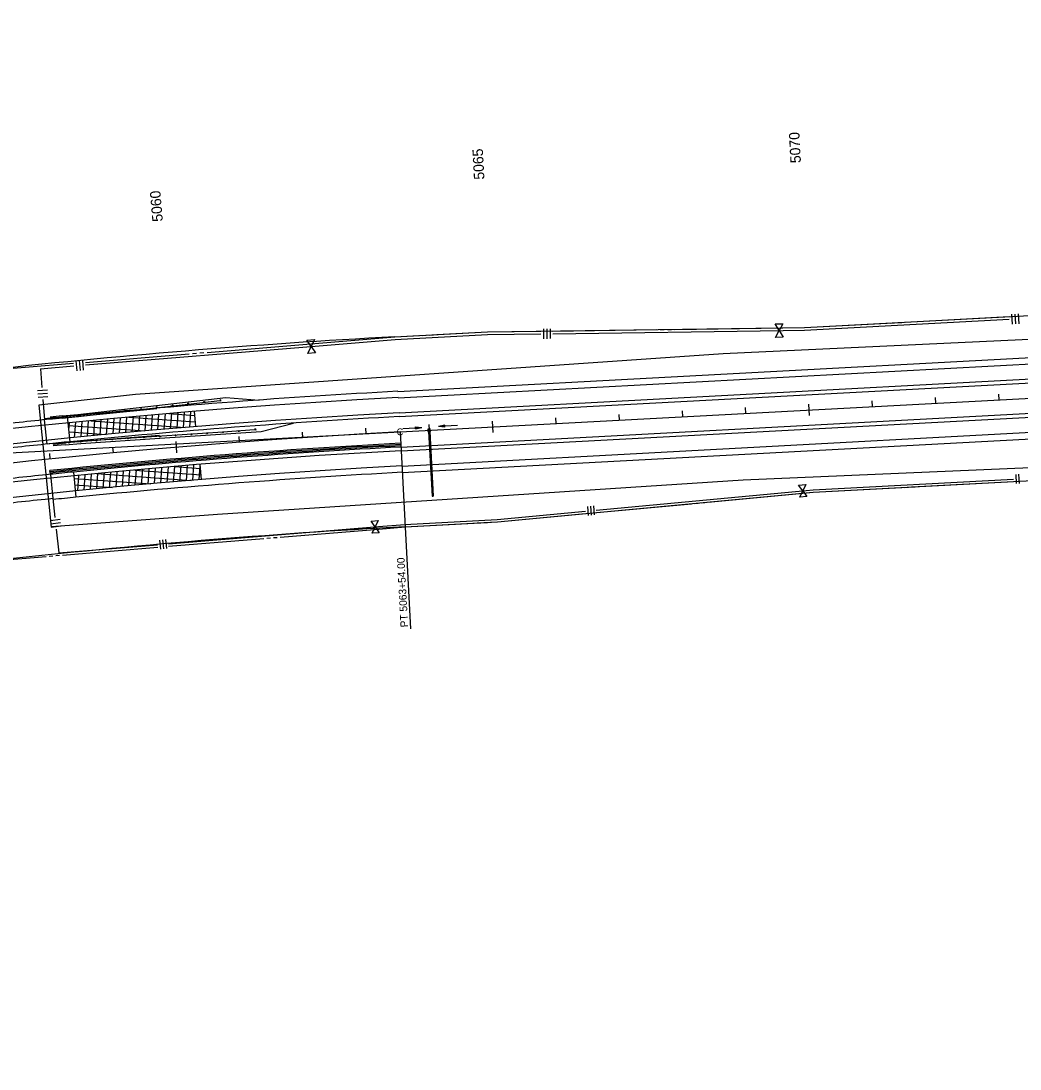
# Model space of a CAD drawing. Extents: x 192699 to 285914, y 194342 to 233219.
# Drawn here: x 250400 to 251976, y 223791 to 225443 of the extents above; entities that cross this region are included whole.
import ezdxf

# ---------------------------------------------------------------- set-up
doc = ezdxf.new("R2010")
doc.units = 0
for name, color, linetype in [('CENT LINE', 7, 'Continuous'), ('CONCRETE', 7, 'Continuous'), ('CURVE DATA', 7, 'Continuous'), ('CURVE LINE', 7, 'Continuous'), ('DRAINAGE', 7, 'Continuous'), ('DRAINAGE ARROWS', 7, 'Continuous'), ('Flood Plain', 7, 'Continuous'), ('GUARDRAIL', 7, 'Continuous'), ('PAVEMENT TRANSITION', 7, 'Continuous'), ('R-W - CofA', 7, 'Continuous'), ('R_Draft', 7, 'Continuous'), ('R_Proposed Guardrail', 7, 'Continuous'), ('R_Water Annot', 7, 'Continuous'), ('ROAD', 7, 'Continuous'), ('SHOULDER', 7, 'Continuous'), ('STATIONING1', 7, 'Continuous'), ('TEXT', 7, 'Continuous'), ('WRSF', 7, 'Continuous')]:
    doc.layers.add(name, color=color, linetype=linetype)

msp = doc.modelspace()

# ---------------------------------------------------------------- linework, layer by layer
at = {"layer": 'CENT LINE'}
msp.add_line((250998.2, 224795.4), (253740.3, 224942.3), dxfattribs=at)
msp.add_arc((251611.3, 213352.7), 11459.2, 93.06668, 113.76668, dxfattribs=at)
at = {"layer": 'CONCRETE'}
msp.add_line((250446.4, 224730.3), (250445.9, 224734.3), dxfattribs=at)
for major_axis, ratio in [((0, 11620.4), 0.996306), ((0, 11616.4), 0.996305)]:
    msp.add_ellipse((251618.5, 213173.7), major_axis=major_axis, ratio=ratio, start_param=0.053524, end_param=0.101456, dxfattribs=at)
at = {"layer": 'CURVE LINE'}
msp.add_line((248908.4, 224683.5), (250998.2, 224795.4), dxfattribs=at)
at = {"layer": 'DRAINAGE'}
for p, q in [((251043.2, 224795.8), (251048.7, 224694)), ((251045.2, 224795.9), (251050.7, 224694.1))]:
    msp.add_line(p, q, dxfattribs=at)
msp.add_lwpolyline([(251042.3, 224795.8), (251046.2, 224796), (251046, 224800), (251042, 224799.8)], close=True, dxfattribs=at)
msp.add_lwpolyline([(251048.7, 224694), (251050.7, 224694.1)], dxfattribs=at)
at = {"layer": 'DRAINAGE ARROWS'}
for p, q in [((251022.6, 224803.3), (251032.7, 224802.3)), ((251022.7, 224800.3), (251022.6, 224803.3)), ((251022.6, 224803.1), (251031, 224802.3)), ((251022.6, 224802.8), (251029.3, 224802.2)), ((251022.6, 224802.6), (251027.6, 224802.1)), ((251022.6, 224802.3), (251025.9, 224802)), ((251022.7, 224800.3), (251032.7, 224802.3)), ((251022.7, 224800.6), (251031, 224802.3)), ((251022.7, 224800.8), (251029.3, 224802.2)), ((251022.7, 224801.1), (251027.6, 224802.1)), ((251022.7, 224802.1), (251024.2, 224801.9)), ((251022.7, 224801.3), (251025.9, 224802)), ((251022.7, 224801.6), (251024.2, 224801.9)), ((251068.8, 224805.8), (251058.9, 224803.8)), ((251069, 224802.8), (251058.9, 224803.8)), ((251068.8, 224805.6), (251060.6, 224803.9)), ((251069, 224803.1), (251060.6, 224803.9)), ((251068.9, 224805.3), (251062.3, 224804)), ((251069, 224803.3), (251062.3, 224804)), ((251068.9, 224805.1), (251064, 224804)), ((251069, 224803.6), (251064, 224804)), ((251068.9, 224804.8), (251065.7, 224804.1)), ((251068.9, 224803.8), (251065.7, 224804.1)), ((251068.9, 224804.6), (251067.3, 224804.2)), ((251068.9, 224804.1), (251067.3, 224804.2)), ((251069, 224802.8), (251068.8, 224805.8))]:
    msp.add_line(p, q, dxfattribs=at)
at = {"layer": 'Flood Plain'}
for points in [[(254184.2, 225443.4), (254077.7, 225177), (253923.8, 225034.9), (253418.6, 225017.1), (252417.7, 224961.1), (251507.7, 224918.6), (250580.7, 224854.4), (250428.4, 224837.7), (250447.9, 224645.3)], [(254220.9, 224084.6), (254158.8, 224488.6), (254055.2, 224612.9), (253883.9, 224858.7), (253524.1, 224806.8), (252494.8, 224760.4), (251539.4, 224719), (250710.5, 224664.9), (250448.5, 224645.5)]]:
    msp.add_lwpolyline(points, dxfattribs=at)
at = {"layer": 'GUARDRAIL'}
for p, q in [((250461.1, 224816.8), (250614.5, 224832.4)), ((250465.1, 224778), (250618.8, 224790.3))]:
    msp.add_line(p, q, dxfattribs=at)
at = {"layer": 'PAVEMENT TRANSITION'}
for p, q in [((250656.5, 224802), (250658.2, 224826.3)), ((250666.6, 224802.9), (250668.3, 224827.1)), ((250676, 224803.7), (250674, 224827.6)), ((250475.7, 224798.3), (250476.6, 224809.8)), ((250484.9, 224786.5), (250486.7, 224810.8)), ((250495, 224787.4), (250496.8, 224811.7)), ((250505.1, 224788.4), (250506.9, 224812.7)), ((250510.2, 224813), (250659.1, 224802.3)), ((250515.2, 224789.3), (250517, 224813.6)), ((250525.3, 224790.3), (250527, 224814.6)), ((250535.4, 224791.2), (250537.1, 224815.5)), ((250545.5, 224792.2), (250547.2, 224816.5)), ((250555.6, 224793.2), (250557.3, 224817.4)), ((250565.7, 224794.1), (250567.4, 224818.4)), ((250570.5, 224818.7), (250675.4, 224811.1)), ((250575.8, 224795.1), (250577.5, 224819.3)), ((250585.9, 224795.9), (250587.6, 224820.2)), ((250596, 224796.8), (250597.7, 224821.1)), ((250606, 224797.7), (250607.8, 224821.9)), ((250616.1, 224798.5), (250617.9, 224822.8)), ((250626.2, 224799.4), (250628, 224823.7)), ((250633.6, 224824.1), (250674.5, 224821.2)), ((250636.3, 224800.3), (250638.1, 224824.5)), ((250646.4, 224801.2), (250648.1, 224825.4)), ((250475, 224805.5), (250595.8, 224796.8)), ((250476, 224795.4), (250534.6, 224791.2)), ((250684.9, 224720.1), (250682.9, 224744.1)), ((250489.7, 224702.5), (250491.4, 224726.8)), ((250499.8, 224703.5), (250501.5, 224727.8)), ((250509.9, 224704.4), (250511.6, 224728.7)), ((250519.6, 224729.5), (250668.5, 224718.8)), ((250520, 224705.4), (250521.7, 224729.7)), ((250530, 224706.4), (250531.8, 224730.6)), ((250540.1, 224707.3), (250541.9, 224731.6)), ((250550.2, 224708.3), (250552, 224732.5)), ((250560.3, 224709.2), (250562.1, 224733.5)), ((250570.4, 224710.2), (250572.2, 224734.4)), ((250579.9, 224735.2), (250684.3, 224727.7)), ((250580.5, 224711.2), (250582.3, 224735.4)), ((250590.6, 224712), (250592.4, 224736.3)), ((250600.7, 224712.9), (250602.4, 224737.2)), ((250610.8, 224713.8), (250612.5, 224738)), ((250620.9, 224714.6), (250622.6, 224738.9)), ((250631, 224715.5), (250632.7, 224739.8)), ((250641.1, 224716.4), (250642.8, 224740.6)), ((250643.1, 224740.6), (250683.4, 224737.7)), ((250651.1, 224717.3), (250652.9, 224741.5)), ((250661.2, 224718.1), (250663, 224742.4)), ((250671.3, 224719), (250673.1, 224743.2)), ((250681.4, 224719.9), (250683, 224742.6)), ((250483.9, 224722), (250605.2, 224713.3)), ((250484.9, 224711.9), (250543.9, 224707.7))]:
    msp.add_line(p, q, dxfattribs=at)
at = {"layer": 'R-W - CofA'}
for p, q in [((251963, 224980.9), (251963.8, 224965.4)), ((251968.2, 224981.2), (251969, 224965.6)), ((251973.4, 224981.5), (251974.2, 224965.9)), ((251590, 224965.6), (251602.3, 224965.8)), ((251596.3, 224955.1), (251590, 224965.6)), ((251602.3, 224965.8), (251596.3, 224955.1)), ((251224.5, 224957.9), (251224.7, 224942.2)), ((251229.7, 224957.9), (251229.9, 224942.3)), ((251234.9, 224958), (251235.1, 224942.4)), ((251590.3, 224944.4), (251596.3, 224955.1)), ((251602.5, 224944.6), (251590.3, 224944.4)), ((251596.3, 224955.1), (251602.5, 224944.6)), ((250851.1, 224940.2), (250863.3, 224941.2)), ((250858.1, 224930.2), (250851.1, 224940.2)), ((250852.9, 224919.1), (250858.1, 224930.2)), ((250863.3, 224941.2), (250858.1, 224930.2)), ((250858.1, 224930.2), (250865.1, 224920.1)), ((250865.1, 224920.1), (250852.9, 224919.1)), ((250430.8, 224895), (250433.2, 224865.4)), ((250487, 224907.5), (250488.3, 224891.9)), ((250492.2, 224907.9), (250493.5, 224892.3)), ((250497.4, 224908.3), (250498.6, 224892.8)), ((250426.3, 224860.5), (250441.9, 224861.8)), ((250426.8, 224855.3), (250442.3, 224856.6)), ((250427.2, 224850.2), (250442.8, 224851.4)), ((250434.8, 224846.3), (250437.4, 224814.4)), ((251969.4, 224728.2), (251970.1, 224714)), ((251974.1, 224728.5), (251974.9, 224714.2)), ((251627, 224711.6), (251638.2, 224712.6)), ((251633.5, 224702.4), (251627, 224711.6)), ((251638.2, 224712.6), (251633.5, 224702.4)), ((251628.8, 224692.2), (251633.5, 224702.4)), ((251633.5, 224702.4), (251640, 224693.3)), ((250450.5, 224690.1), (250453.8, 224660.3)), ((251293.8, 224677.7), (251295.1, 224663.5)), ((251298.6, 224678.2), (251299.9, 224664)), ((251303.3, 224678.6), (251304.6, 224664.4)), ((251640, 224693.3), (251628.8, 224692.2)), ((250446.7, 224655.7), (250462.2, 224657.5)), ((250447.3, 224650.5), (250462.8, 224652.3)), ((250447.9, 224645.3), (250463.4, 224647.2)), ((250952.5, 224654.8), (250963.7, 224655.7)), ((250958.9, 224645.6), (250952.5, 224654.8)), ((250954.1, 224635.4), (250958.9, 224645.6)), ((250963.7, 224655.7), (250958.9, 224645.6)), ((250958.9, 224645.6), (250965.3, 224636.3)), ((250455.8, 224642.2), (250459.9, 224604.5)), ((250965.3, 224636.3), (250954.1, 224635.4)), ((250618.9, 224624.8), (250620.1, 224610.5)), ((250623.7, 224625.2), (250624.9, 224610.9)), ((250628.4, 224625.6), (250629.6, 224611.3))]:
    msp.add_line(p, q, dxfattribs=at)
for points in [[(250990.2, 224945.2), (251136, 224953), (251636.3, 224959.8), (252535, 225007.9), (252634.4, 225023.3), (252933.9, 225039.3), (253034.3, 225034.7), (253671.8, 225068.8)], [(251795, 224968.3), (251959, 224977.1)], [(251431.9, 224957), (251602.3, 224959.3)], [(251602.3, 224959.3), (251636.3, 224959.8), (251766.5, 224966.8)], [(251602.4, 224955.2), (251636.5, 224955.6), (251959.2, 224972.9)], [(251771.7, 224967), (251778.1, 224967.4)], [(251783.3, 224967.7), (251789.7, 224968)], [(250863.9, 224934.8), (250990.2, 224945.2), (250990.2, 224945.2), (251027.7, 224947.2)], [(250864.2, 224930.7), (250990.5, 224941.1), (251136.1, 224948.9), (251220.4, 224950)], [(251033, 224947.5), (251039.3, 224947.8)], [(251044.6, 224948.1), (251050.9, 224948.5)], [(251056.2, 224948.7), (251136, 224953), (251220.4, 224954.2)], [(251239.1, 224954.4), (251403.4, 224956.6)], [(251239.1, 224950.2), (251602.4, 224955.2)], [(251408.7, 224956.7), (251415, 224956.8)], [(251420.3, 224956.9), (251426.6, 224956.9)], [(250502.1, 224900.9), (250864.2, 224930.7)], [(250694, 224920.8), (250863.9, 224934.8)], [(250501.8, 224905), (250665.6, 224918.5)], [(250670.8, 224918.9), (250677.1, 224919.5)], [(250682.4, 224919.9), (250688.7, 224920.4)], [(250319.6, 224888.6), (250329.9, 224890.9), (250329.9, 224890.9), (250483.1, 224903.5)], [(250430.8, 224895), (250483.5, 224899.4)], [(251152, 224653.4), (251650.2, 224700.2), (252548.9, 224748.3), (252649.3, 224743.7), (252948.9, 224759.7), (253048.2, 224775.1), (253666.9, 224808.2)], [(251639.1, 224702.9), (251650, 224704), (251965.9, 224720.9)], [(251815.8, 224709), (251966.1, 224717.1)], [(251307.8, 224671.9), (251639.1, 224702.9)], [(251484, 224684.6), (251639.5, 224699.1)], [(251639.5, 224699.1), (251650.2, 224700.2), (251789.7, 224707.6)], [(251794.6, 224707.9), (251800.4, 224708.2)], [(251805.2, 224708.5), (251811, 224708.8)], [(251308.1, 224668.1), (251458, 224682.1)], [(251462.8, 224682.6), (251468.6, 224683.1)], [(251473.4, 224683.6), (251479.2, 224684.1)], [(250964.5, 224646), (251006, 224649.4), (251151.7, 224657.2), (251290.7, 224670.3)], [(251141.1, 224652.9), (251152, 224653.4), (251291, 224666.5)], [(250632.8, 224618.7), (250964.5, 224646)], [(250964.8, 224642.2), (251006.2, 224645.6), (251115, 224651.5)], [(251006.2, 224645.6), (251152, 224653.4)], [(251119.9, 224651.7), (251125.7, 224652)], [(251130.5, 224652.3), (251136.3, 224652.6)], [(250788, 224627.7), (250793.8, 224628.2)], [(250798.6, 224628.6), (250804.4, 224629)], [(250809.2, 224629.4), (250964.8, 224642.2)], [(250459.9, 224604.5), (250615.7, 224617.3)], [(250466, 224601.2), (250616, 224613.5)], [(250633.1, 224614.9), (250783.2, 224627.3)], [(250289.7, 224591.4), (250363.1, 224592.7), (250440, 224599.1)], [(250444.8, 224599.5), (250450.6, 224599.9)], [(250455.4, 224600.3), (250461.2, 224600.8)]]:
    msp.add_lwpolyline(points, dxfattribs=at)
for radius in [11609.2, 11309.2]:
    msp.add_arc((251611.3, 213352.7), radius, 93.06668, 96.33668, dxfattribs=at)
at = {"layer": 'R_Draft'}
for p, q in [((250614.2, 224837), (250723.5, 224849.4)), ((250664.2, 224839.1), (250713.9, 224844.8)), ((250715.5, 224846), (250713.9, 224844.8)), ((250715.7, 224844), (250713.9, 224844.8)), ((250715.7, 224844), (250715.5, 224846)), ((250723.5, 224849.4), (250776.2, 224845.6)), ((250489.9, 224822.9), (250614.2, 224837)), ((250490.3, 224819.4), (250664.2, 224839.1)), ((250465.1, 224820.6), (250446.4, 224818.8)), ((250465.4, 224817.1), (250446.8, 224815.3)), ((250465.1, 224820.6), (250490, 224822.9)), ((250465.4, 224817.1), (250490.3, 224819.4))]:
    msp.add_line(p, q, dxfattribs=at)
for centre in [(250689, 224842.7), (250540, 224825.8), (250564.8, 224828.6), (250589.6, 224831.4), (250614.5, 224834.2), (250639.3, 224837.1), (250664.2, 224839.9), (250448.2, 224816.2), (250449.8, 224816.4), (250451.4, 224816.5), (250452.9, 224816.7), (250454.5, 224816.8), (250456, 224816.9), (250459.1, 224817.2), (250462.2, 224817.5), (250465.4, 224817.8), (250471.6, 224818.4), (250490.3, 224820.1), (250515.1, 224823)]:
    msp.add_circle(centre, 0.75, dxfattribs=at)
at = {"layer": 'R_Proposed Guardrail'}
for p, q in [((250494.3, 224780.8), (250718.8, 224795.7)), ((250619.3, 224785.6), (250778.9, 224796.2)), ((250718.8, 224795.7), (250768.7, 224799)), ((250770.4, 224800.1), (250768.7, 224799)), ((250770.5, 224798.1), (250768.7, 224799)), ((250770.4, 224800.1), (250770.5, 224798.1)), ((250778.9, 224796.2), (250830.2, 224809.3)), ((250469.4, 224778.6), (250450.7, 224777)), ((250469.4, 224778.6), (250494.3, 224780.8)), ((250469.7, 224775.2), (250494.6, 224777.3)), ((250494.5, 224777.3), (250619.3, 224785.6)), ((250469.7, 224775.2), (250451, 224773.5))]:
    msp.add_line(p, q, dxfattribs=at)
for centre in [(250693.9, 224793.3), (250718.9, 224794.9), (250743.8, 224796.6), (250452.3, 224776.4), (250453.9, 224776.5), (250455.4, 224776.7), (250457, 224776.8), (250458.5, 224777), (250460.1, 224777.1), (250463.2, 224777.4), (250466.3, 224777.6), (250469.4, 224777.9), (250475.7, 224778.4), (250494.4, 224780.1), (250519.3, 224781.7), (250544.2, 224783.4), (250569.2, 224785), (250594.1, 224786.7), (250619.1, 224788.3), (250644, 224790), (250669, 224791.6)]:
    msp.add_circle(centre, 0.75, dxfattribs=at)
at = {"layer": 'R_Water Annot'}
for p, q in [((251002.7, 224800.8), (251032.7, 224802.3)), ((251022.6, 224803.3), (251032.7, 224802.3)), ((251022.7, 224800.3), (251022.6, 224803.3)), ((251022.6, 224803.1), (251031, 224802.3)), ((251022.6, 224802.8), (251029.3, 224802.2)), ((251022.6, 224802.6), (251027.6, 224802.1)), ((251022.6, 224802.3), (251025.9, 224802)), ((251022.7, 224800.3), (251032.7, 224802.3)), ((251022.7, 224800.6), (251031, 224802.3)), ((251022.7, 224800.8), (251029.3, 224802.2)), ((251022.7, 224801.1), (251027.6, 224802.1)), ((251022.7, 224802.1), (251024.2, 224801.9)), ((251022.7, 224801.3), (251025.9, 224802)), ((251022.7, 224801.6), (251024.2, 224801.9)), ((251068.8, 224805.8), (251058.9, 224803.8)), ((251088.9, 224805.4), (251058.9, 224803.8)), ((251069, 224802.8), (251058.9, 224803.8)), ((251068.8, 224805.6), (251060.6, 224803.9)), ((251069, 224803.1), (251060.6, 224803.9)), ((251068.9, 224805.3), (251062.3, 224804)), ((251069, 224803.3), (251062.3, 224804)), ((251068.9, 224805.1), (251064, 224804)), ((251069, 224803.6), (251064, 224804)), ((251068.9, 224804.8), (251065.7, 224804.1)), ((251068.9, 224803.8), (251065.7, 224804.1)), ((251068.9, 224804.6), (251067.3, 224804.2)), ((251068.9, 224804.1), (251067.3, 224804.2)), ((251069, 224802.8), (251068.8, 224805.8))]:
    msp.add_line(p, q, dxfattribs=at)
at = {"layer": 'ROAD'}
for p, q in [((250995.3, 224849.3), (255646.7, 225098.5)), ((250996.6, 224825.4), (255085.2, 225044.4)), ((251001.1, 224741.5), (256101.5, 225014.7)), ((250999.8, 224765.5), (255121.9, 224986.3)), ((250441.3, 224776.1), (250437.4, 224814.4)), ((250477.6, 224779.7), (250473.6, 224819.5)), ((250446.6, 224728.4), (250450.5, 224690.1)), ((250482.9, 224732), (250486.9, 224692.2))]:
    msp.add_line(p, q, dxfattribs=at)
for radius, start, end in [(11513.2, 93.06668, 113.76668), (11489.2, 93.06668, 113.76668), (11521.7, 95.80078, 96.29583), (11523.2, 95.66604, 95.84753), (11483.2, 95.80063, 96.29583), (11483.2, 95.66541, 95.84753), (11429.2, 93.06668, 113.76668), (11405.2, 93.06668, 113.76668), (11435.2, 95.84583, 96.34463), (11435.2, 95.66294, 95.84582), (11396.7, 95.84582, 96.34479), (11395.2, 95.6623, 95.84583)]:
    msp.add_arc((251611.3, 213352.7), radius, start, end, dxfattribs=at)
at = {"layer": 'SHOULDER'}
for p, q in [((250994.8, 224859.3), (255026.1, 225075.3)), ((250996.9, 224819.4), (255003.7, 225034)), ((250999.5, 224771.4), (255006.2, 224986.1)), ((251001.6, 224731.5), (255104.4, 224951.3))]:
    msp.add_line(p, q, dxfattribs=at)
for radius, end in [(11523.2, 95.66604), (11483.2, 95.66541), (11435.2, 95.66294), (11395.2, 95.6623)]:
    msp.add_arc((251611.3, 213352.7), radius, 93.06668, end, dxfattribs=at)
at = {"layer": 'STATIONING1'}
for points in [[(251742.7, 224844.3), (251743.1, 224835.3)], [(251842.5, 224849.7), (251843, 224840.7)], [(251942.4, 224855), (251942.9, 224846)], [(251443.1, 224828.3), (251443.6, 224819.3)], [(251542.9, 224833.6), (251543.4, 224824.6)], [(251642.8, 224839), (251643.8, 224821)], [(251143.5, 224812.2), (251144.5, 224794.2)], [(251243.4, 224817.6), (251243.9, 224808.6)], [(251343.2, 224822.9), (251343.7, 224813.9)], [(250843.9, 224795.1), (250844.5, 224786.1)], [(250943.8, 224801.4), (250944.3, 224792.4)], [(251043.7, 224806.9), (251044.1, 224797.9)], [(250644.3, 224780), (250645.8, 224762.1)], [(250744.1, 224788), (250744.7, 224779)], [(250445, 224761.4), (250445.9, 224752.4)], [(250544.6, 224771.1), (250545.5, 224762.2)]]:
    msp.add_lwpolyline(points, dxfattribs=at)
at = {"layer": 'TEXT'}
msp.add_lwpolyline([(250998.2, 224795.4), (251014.8, 224484.9)], dxfattribs=at)
at = {"layer": 'WRSF'}
msp.add_ellipse((251618.5, 213173.7), major_axis=(0, 11618.4), ratio=0.996305, start_param=0.053524, end_param=0.101456, dxfattribs=at)

# ---------------------------------------------------------------- texts
at = {"layer": 'CURVE DATA'}
msp.add_text('C', height=10.8, rotation=3.0667, dxfattribs=at).set_placement((250993.1, 224789.7))
at = {"layer": 'STATIONING1'}
for s, rotation, p in [('5070', 93.0667, (251630.7, 225219.6)), ('5065', 93.0667, (251131.4, 225193.5)), ('5060', 94.8367, (250624.1, 225127.5))]:
    msp.add_text(s, height=16.5, rotation=rotation, dxfattribs=at).set_placement(p)
at = {"layer": 'TEXT'}
msp.add_text('PT 5063+54.00', height=12, rotation=93.0667, dxfattribs=at).set_placement((251011.1, 224487.5))

doc.saveas('drawing.dxf')
